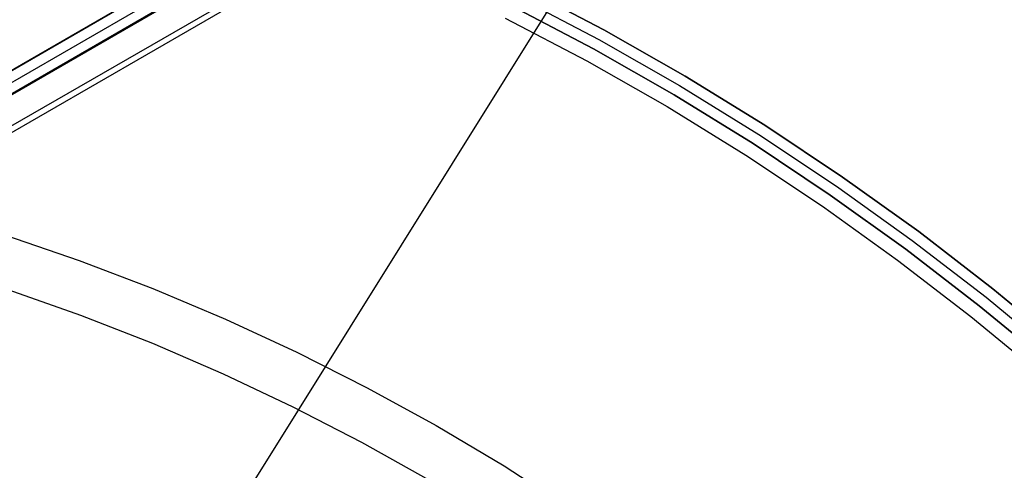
# Model space of a CAD drawing. Header units: millimetres. Extents: x 7986 to 9191, y -11326 to -10283.
# Tile 269 of 312: x 8615 to 8651, y -10595 to -10578. Entities that reach past the tile are written whole.
import ezdxf

# ---------------------------------------------------------------- set-up
doc = ezdxf.new("R2010")
doc.units = ezdxf.units.MM
doc.layers.add('BLANCO METALICO', color=7, linetype='Continuous', true_color=0xededed)
doc.layers.add('color', color=7, linetype='Continuous')
doc.layers.add('luz', color=7, linetype='Continuous')

msp = doc.modelspace()

# ---------------------------------------------------------------- linework, layer by layer
at = {"color": 7, "true_color": 0xffffff}
for p, q in [((9129.382, -10282.71, 25.615), (8583.786, -10597.71, 25.615)), ((8583.79, -10597.717, 26.444), (9129.386, -10282.717, 26.444)), ((9129.579, -10283.051, 23.91), (8583.983, -10598.051, 23.91)), ((9129.756, -10283.359, 26.815), (8584.16, -10598.359, 26.815)), ((9129.775, -10283.392, 22.205), (8584.179, -10598.392, 22.205)), ((8584.667, -10599.236, 21.43), (9130.263, -10284.236, 21.43)), ((9130.375, -10284.43, 21.456), (8584.779, -10599.43, 21.456))]:
    msp.add_line(p, q, dxfattribs=at)
at = {"layer": 'BLANCO METALICO'}
for p, q in [((8633.175, -10576.923, 143.581), (8636.216, -10578.52, 143.581)), ((8636.216, -10578.52, 141.965), (8633.175, -10576.923, 141.965)), ((8636.216, -10578.52, 140.465), (8633.175, -10576.923, 140.465)), ((8633.175, -10576.923, 142.773), (8636.216, -10578.52, 142.773)), ((8633.175, -10576.923, 141.215), (8636.216, -10578.52, 141.215)), ((8632.995, -10577.281, 143.581), (8636.025, -10578.871, 143.581)), ((8635.833, -10579.221, 143.581), (8632.816, -10577.638, 143.581)), ((8632.816, -10577.638, 141.965), (8635.833, -10579.221, 141.965)), ((8635.833, -10579.221, 142.773), (8632.816, -10577.638, 142.773)), ((8632.816, -10577.638, 140.465), (8635.833, -10579.221, 140.465)), ((8632.591, -10578.085, 139.165), (8635.593, -10579.66, 139.165)), ((8632.591, -10578.085, 139.965), (8635.593, -10579.66, 139.965)), ((8636.216, -10578.52, 143.581), (8639.201, -10580.22, 143.581)), ((8639.201, -10580.22, 141.965), (8636.216, -10578.52, 141.965)), ((8639.201, -10580.22, 140.465), (8636.216, -10578.52, 140.465)), ((8636.216, -10578.52, 142.773), (8639.201, -10580.22, 142.773)), ((8636.216, -10578.52, 141.215), (8639.201, -10580.22, 141.215)), ((8636.025, -10578.871, 143.581), (8638.997, -10580.564, 143.581)), ((8638.793, -10580.908, 143.581), (8635.833, -10579.221, 143.581)), ((8635.833, -10579.221, 141.965), (8638.793, -10580.908, 141.965)), ((8638.793, -10580.908, 142.773), (8635.833, -10579.221, 142.773)), ((8635.833, -10579.221, 140.465), (8638.793, -10580.908, 140.465)), ((8635.593, -10579.66, 139.165), (8638.538, -10581.338, 139.165)), ((8635.593, -10579.66, 139.965), (8638.538, -10581.338, 139.965)), ((8639.201, -10580.22, 143.581), (8642.125, -10582.022, 143.581)), ((8642.125, -10582.022, 141.965), (8639.201, -10580.22, 141.965)), ((8642.125, -10582.022, 140.465), (8639.201, -10580.22, 140.465)), ((8639.201, -10580.22, 142.773), (8642.125, -10582.022, 142.773)), ((8639.201, -10580.22, 141.215), (8642.125, -10582.022, 141.215)), ((8638.997, -10580.564, 143.581), (8641.909, -10582.359, 143.581)), ((8641.694, -10582.696, 143.581), (8638.793, -10580.908, 143.581)), ((8638.793, -10580.908, 141.965), (8641.694, -10582.696, 141.965)), ((8641.694, -10582.696, 142.773), (8638.793, -10580.908, 142.773)), ((8638.793, -10580.908, 140.465), (8641.694, -10582.696, 140.465)), ((8638.538, -10581.338, 139.165), (8641.424, -10583.117, 139.165)), ((8638.538, -10581.338, 139.965), (8641.424, -10583.117, 139.965)), ((8642.125, -10582.022, 143.581), (8644.985, -10583.924, 143.581)), ((8644.985, -10583.924, 141.965), (8642.125, -10582.022, 141.965)), ((8644.985, -10583.924, 140.465), (8642.125, -10582.022, 140.465)), ((8642.125, -10582.022, 142.773), (8644.985, -10583.924, 142.773)), ((8642.125, -10582.022, 141.215), (8644.985, -10583.924, 141.215)), ((8641.909, -10582.359, 143.581), (8644.758, -10584.254, 143.581)), ((8644.531, -10584.583, 143.581), (8641.694, -10582.696, 143.581)), ((8641.694, -10582.696, 141.965), (8644.531, -10584.583, 141.965)), ((8644.531, -10584.583, 142.773), (8641.694, -10582.696, 142.773)), ((8641.694, -10582.696, 140.465), (8644.531, -10584.583, 140.465)), ((8641.424, -10583.117, 139.165), (8644.247, -10584.994, 139.165)), ((8641.424, -10583.117, 139.965), (8644.247, -10584.994, 139.965)), ((8644.985, -10583.924, 143.581), (8647.778, -10585.924, 143.581)), ((8647.778, -10585.924, 141.965), (8644.985, -10583.924, 141.965)), ((8647.778, -10585.924, 140.465), (8644.985, -10583.924, 140.465)), ((8644.985, -10583.924, 142.773), (8647.778, -10585.924, 142.773)), ((8644.985, -10583.924, 141.215), (8647.778, -10585.924, 141.215)), ((8644.758, -10584.254, 143.581), (8647.539, -10586.245, 143.581)), ((8647.301, -10586.566, 143.581), (8644.531, -10584.583, 143.581)), ((8644.531, -10584.583, 141.965), (8647.301, -10586.566, 141.965)), ((8647.301, -10586.566, 142.773), (8644.531, -10584.583, 142.773)), ((8644.531, -10584.583, 140.465), (8647.301, -10586.566, 140.465)), ((8644.247, -10584.994, 139.165), (8647.003, -10586.968, 139.165)), ((8644.247, -10584.994, 139.965), (8647.003, -10586.968, 139.965)), ((8647.778, -10585.924, 143.581), (8650.5, -10588.019, 143.581)), ((8650.5, -10588.019, 141.965), (8647.778, -10585.924, 141.965)), ((8650.5, -10588.019, 140.465), (8647.778, -10585.924, 140.465)), ((8647.778, -10585.924, 142.773), (8650.5, -10588.019, 142.773)), ((8647.778, -10585.924, 141.215), (8650.5, -10588.019, 141.215)), ((8647.539, -10586.245, 143.581), (8650.251, -10588.332, 143.581)), ((8650.001, -10588.644, 143.581), (8647.301, -10586.566, 143.581)), ((8647.301, -10586.566, 141.965), (8650.001, -10588.644, 141.965)), ((8650.001, -10588.644, 142.773), (8647.301, -10586.566, 142.773)), ((8647.301, -10586.566, 140.465), (8650.001, -10588.644, 140.465)), ((8647.003, -10586.968, 139.165), (8649.689, -10589.035, 139.165)), ((8647.003, -10586.968, 139.965), (8649.689, -10589.035, 139.965)), ((8650.5, -10588.019, 143.581), (8653.148, -10590.207, 143.581)), ((8653.148, -10590.207, 141.965), (8650.5, -10588.019, 141.965)), ((8653.148, -10590.207, 140.465), (8650.5, -10588.019, 140.465)), ((8650.5, -10588.019, 142.773), (8653.148, -10590.207, 142.773)), ((8650.5, -10588.019, 141.215), (8653.148, -10590.207, 141.215)), ((8650.251, -10588.332, 143.581), (8652.888, -10590.511, 143.581)), ((8652.628, -10590.815, 143.581), (8650.001, -10588.644, 143.581)), ((8650.001, -10588.644, 141.965), (8652.628, -10590.815, 141.965)), ((8652.628, -10590.815, 142.773), (8650.001, -10588.644, 142.773)), ((8650.001, -10588.644, 140.465), (8652.628, -10590.815, 140.465)), ((8649.689, -10589.035, 139.165), (8652.303, -10591.194, 139.165)), ((8649.689, -10589.035, 139.965), (8652.303, -10591.194, 139.965))]:
    msp.add_line(p, q, dxfattribs=at)
at = {"layer": 'color', "color": 254, "true_color": 0xcad1ee}
for p, q in [((8614.206, -10586.047, -7.252), (8616.944, -10586.983, -7.252)), ((8616.944, -10586.983, -7.252), (8619.648, -10588.013, -7.252)), ((8614.319, -10588.047, -8.631), (8616.991, -10588.987, -8.631)), ((8619.648, -10588.013, -7.252), (8622.315, -10589.136, -7.252)), ((8616.991, -10588.987, -8.631), (8619.63, -10590.019, -8.631)), ((8622.315, -10589.136, -7.252), (8624.941, -10590.35, -7.252)), ((8619.63, -10590.019, -8.631), (8622.231, -10591.142, -8.631)), ((8624.941, -10590.35, -7.252), (8627.524, -10591.654, -7.252)), ((8622.231, -10591.142, -8.631), (8624.792, -10592.353, -8.631)), ((8627.524, -10591.654, -7.252), (8630.06, -10593.046, -7.252)), ((8624.792, -10592.353, -8.631), (8627.309, -10593.653, -8.631)), ((8630.06, -10593.046, -7.252), (8632.547, -10594.525, -7.252)), ((8627.309, -10593.653, -8.631), (8629.78, -10595.039, -8.631)), ((8632.547, -10594.525, -7.252), (8634.981, -10596.089, -7.252))]:
    msp.add_line(p, q, dxfattribs=at)
at = {"layer": 'luz', "color": 254, "true_color": 0xcad1ee}
for p, q in [((8661.809, -10533.536, -59.991), (8501.738, -10789.728, -59.991)), ((8661.809, -10533.536, -58.491), (8501.738, -10789.728, -58.491))]:
    msp.add_line(p, q, dxfattribs=at)

doc.saveas('drawing.dxf')
